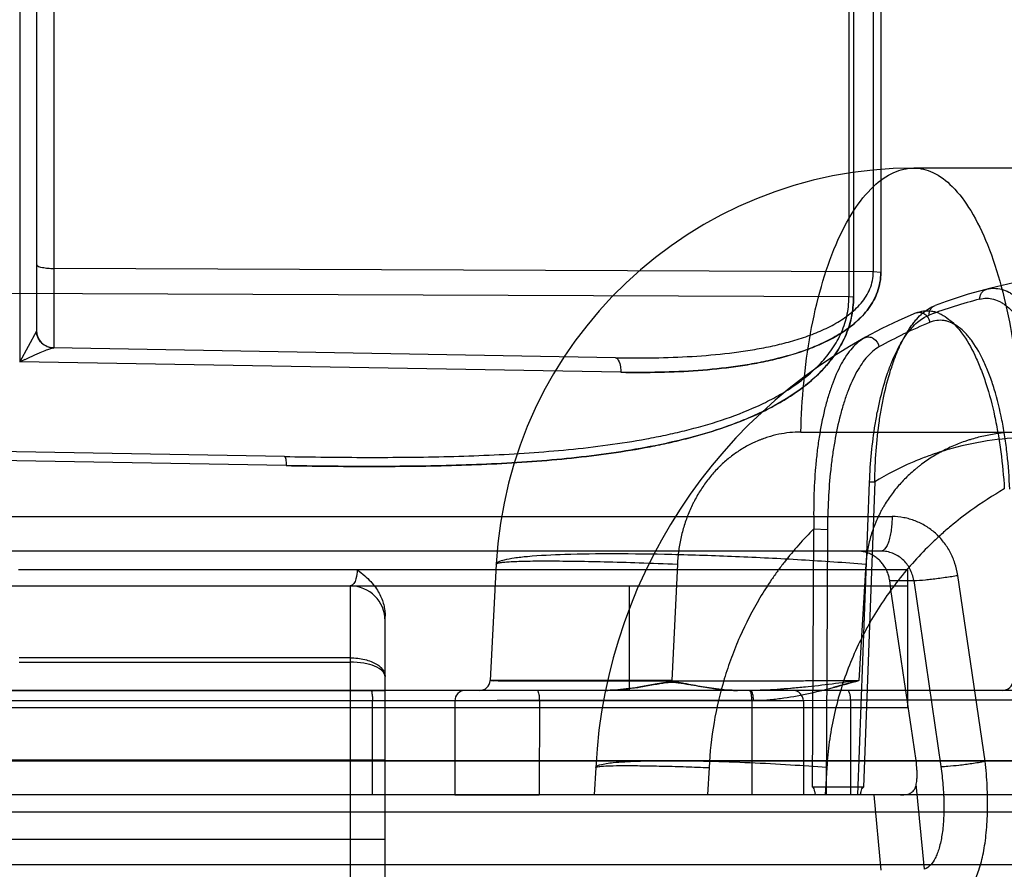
# Model space of a CAD drawing. Header units: millimetres. Extents: x 0 to 297, y 0 to 210.
# Tile 290 of 446: x 141.296 to 141.55, y 161.186 to 161.406. Entities that reach past the tile are written whole.
import ezdxf

# ---------------------------------------------------------------- set-up
doc = ezdxf.new("R2010")
doc.units = ezdxf.units.MM
doc.header["$LTSCALE"] = 16.335
doc.layers.add('INTFCLR_1', color=7, linetype='CONTINUOUS')
doc.layers.add('INTFCLR_144815', color=7, linetype='CONTINUOUS')

msp = doc.modelspace()

# ---------------------------------------------------------------- linework, layer by layer
at = {"layer": 'INTFCLR_1', "color": 9, "linetype": 'Continuous'}
for p, q in [((141.2962393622, 161.5987574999), (141.2962393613, 161.3175105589)), ((141.3049732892, 161.5912335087), (141.3049732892, 161.3210791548)), ((141.300551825, 161.5894652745), (141.300551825, 161.3255784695)), ((141.5166176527, 161.543901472), (141.5166176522, 161.3407478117)), ((141.5185644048, 161.5435849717), (141.5185644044, 161.340632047)), ((141.5103153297, 161.526198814), (141.5103153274, 161.3342727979)), ((141.5115099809, 161.5259999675), (141.5115099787, 161.3342000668)), ((141.5166176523, 161.3407478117), (141.3049732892, 161.3416372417)), ((141.5185644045, 161.3406320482), (141.5166176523, 161.3407478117)), ((141.5103153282, 161.3342727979), (141.273551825, 161.3352677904)), ((141.5115099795, 161.3342000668), (141.5103153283, 161.3342727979)), ((141.3005124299, 161.3254677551), (141.2962393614, 161.3175105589)), ((141.3005518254, 161.3255784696), (141.3005124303, 161.3254677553)), ((141.4500484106, 161.3185468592), (141.3048944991, 161.3210805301)), ((141.4514403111, 161.314801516), (141.2962393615, 161.3175105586)), ((141.3645680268, 161.293034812), (141.273551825, 161.2946235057)), ((141.3649981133, 161.2906853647), (141.273551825, 161.292281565)), ((141.5255518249, 161.2637564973), (141.2958673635, 161.2637564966)), ((141.273551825, 161.2595885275), (141.525551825, 161.2595885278)), ((141.381551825, 161.2595885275), (141.381551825, 161.1696721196)), ((141.453551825, 161.2595885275), (141.453551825, 161.2325885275)), ((141.525551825, 161.2325885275), (141.525551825, 161.2595885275)), ((141.390551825, 161.1418453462), (141.390551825, 161.2518053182)), ((141.381551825, 161.2410021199), (141.296051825, 161.2410021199)), ((141.296051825, 161.2398846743), (141.381551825, 161.2398846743)), ((141.273551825, 161.2325885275), (141.390551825, 161.2325885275)), ((141.390551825, 161.2145885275), (141.273551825, 161.2145885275)), ((141.264551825, 161.1941672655), (141.390551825, 161.1941672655))]:
    msp.add_line(p, q, dxfattribs=at)
at = {"layer": 'INTFCLR_1', "color": 6, "linetype": 'Continuous'}
for p, q in [((141.525551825, 161.2595885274), (141.525551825, 161.2637564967)), ((141.525551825, 161.2325885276), (141.390551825, 161.2325885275)), ((141.525551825, 161.2280824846), (141.525551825, 161.2325885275)), ((141.5255518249, 161.2280516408), (141.273551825, 161.2280516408)), ((141.2735518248, 161.1876055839), (141.7896940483, 161.1876055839))]:
    msp.add_line(p, q, dxfattribs=at)
at = {"layer": 'INTFCLR_1', "color": 9, "linetype": 'Continuous'}
for centre, radius, start, end in [((141.305051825, 161.3255784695), 0.0045, 179.9999999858, 269.0000000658), ((141.381551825, 161.2505885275), 0.009000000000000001, 0, 89.99999998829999)]:
    msp.add_arc(centre, radius, start, end, dxfattribs=at)
at = {"layer": 'INTFCLR_1', "color": 7, "linetype": 'Continuous'}
for centre, radius, start, end in [((141.3634774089, 161.1780168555), 0.1548529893, 115.2313008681, 115.734760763), ((141.3631946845, 161.1786100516), 0.1541958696, 115.2302280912, 115.7358335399)]:
    msp.add_arc(centre, radius, start, end, dxfattribs=at)
at = {"layer": 'INTFCLR_1', "color": 9, "linetype": 'Continuous'}
for points, knots in [([(141.3005518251, 161.3427204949), (141.3005518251, 161.3421453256), (141.3020894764, 161.3419123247), (141.3034355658, 161.3416773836), (141.3044513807, 161.341639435), (141.3049732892, 161.3416372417)], [0, 0, 0, 0, 0.3718150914, 0.6626120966, 1, 1, 1, 1]), ([(141.4500484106, 161.318546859), (141.4533624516, 161.3184890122), (141.4599507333, 161.3184742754), (141.4697665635, 161.3188317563), (141.4778512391, 161.3195259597), (141.4842256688, 161.3203988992), (141.4889326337, 161.321227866), (141.4935552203, 161.3222736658), (141.4980566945, 161.3235609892), (141.5023866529, 161.325147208), (141.506487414, 161.3270896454), (141.5096544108, 161.3291060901), (141.5119388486, 161.3310154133), (141.5134795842, 161.3326233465), (141.514794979, 161.3344066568), (141.5158126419, 161.3363714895), (141.5164667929, 161.338504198), (141.5166216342, 161.3399944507), (141.5166176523, 161.3407478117)], [0, 0, 0, 0, 0.1318870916, 0.2620890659, 0.3907299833, 0.4545562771, 0.518048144, 0.5808447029, 0.6430567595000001, 0.7042210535, 0.7641282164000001, 0.8233082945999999, 0.8530060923, 0.8824152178, 0.9117097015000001, 0.9408879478, 0.9700230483, 1, 1, 1, 1]), ([(141.5185644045, 161.340632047), (141.5185644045, 161.3397698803), (141.5184184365, 161.3380600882), (141.5177640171, 161.3356016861), (141.5167414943, 161.3333306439), (141.5154215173, 161.3312656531), (141.5138741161, 161.3294088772), (141.511583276, 161.3271938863), (141.5090142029, 161.3253100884), (141.5062852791, 161.3237021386), (141.5034670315, 161.322255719), (141.4983300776, 161.3200950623), (141.4921686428, 161.3183220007), (141.4858700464, 161.3170286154), (141.4794533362, 161.316009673), (141.4713124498, 161.3151834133), (141.461420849, 161.3147438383), (141.4547806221, 161.3147432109), (141.4514403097, 161.3148015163)], [0, 0, 0, 0, 0.0331378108, 0.0655593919, 0.0973294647, 0.1284790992, 0.1594735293, 0.1900151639, 0.2507778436, 0.2813171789, 0.3117224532, 0.3724637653, 0.4952203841, 0.5573338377, 0.6195776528, 0.7448574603, 0.8715938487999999, 1, 1, 1, 1]), ([(141.4514403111, 161.3148015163), (141.4547819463, 161.3147431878), (141.4614266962, 161.3147438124), (141.4713280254, 161.3151844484), (141.4794813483, 161.3160123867), (141.485907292, 161.3170361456), (141.4906553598, 161.3180116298), (141.4953201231, 161.3192310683), (141.4998631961, 161.3207364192), (141.5042367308, 161.3225830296), (141.5083811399, 161.3248479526), (141.5115693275, 161.32718315), (141.5138578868, 161.329391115), (141.5154131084, 161.3312538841), (141.516736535, 161.3333208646), (141.5177598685, 161.3355908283), (141.5184161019, 161.3380505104), (141.5185644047, 161.3397622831), (141.5185644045, 161.3406320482)], [0, 0, 0, 0, 0.1284520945, 0.2553055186, 0.3807867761, 0.4431700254, 0.5053303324, 0.5670120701, 0.6283767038, 0.6891231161, 0.7492263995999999, 0.8095453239, 0.8403242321, 0.8712610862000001, 0.9025989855, 0.9343672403, 0.9665714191, 1, 1, 1, 1]), ([(141.3645680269, 161.2930348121), (141.3716929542, 161.292910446), (141.3858415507, 161.292741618), (141.4069038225, 161.2929259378), (141.4276309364, 161.2938067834), (141.4446587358, 161.2954191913), (141.4563802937, 161.2972563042), (141.462984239, 161.2985645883), (141.4694872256, 161.300047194), (141.4774310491, 161.3022973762), (141.4851043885, 161.3052210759), (141.4909449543, 161.3080987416), (141.4951318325, 161.3105577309), (141.4990613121, 161.3133770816), (141.5026585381, 161.3166053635), (141.505793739, 161.3203083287), (141.5083017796, 161.3245318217), (141.5099395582, 161.3292426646), (141.5103195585, 161.3325901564), (141.5103153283, 161.3342727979)], [0, 0, 0, 0, 0.1315062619, 0.2611124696, 0.3886584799, 0.5142668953, 0.576498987, 0.6075267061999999, 0.6384914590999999, 0.6995710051, 0.7597533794, 0.7897104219, 0.8196426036, 0.8492589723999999, 0.8788163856, 0.9086214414, 0.9384625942, 0.9689477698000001, 1, 1, 1, 1]), ([(141.3649981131, 161.2906853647), (141.3721603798, 161.2905603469), (141.3863832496, 161.2903944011), (141.4075570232, 161.2906069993), (141.4283955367, 161.2915524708), (141.445514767, 161.2932645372), (141.4572945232, 161.2952095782), (141.4639329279, 161.2965878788), (141.4704722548, 161.2981595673), (141.478466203, 161.3005323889), (141.4861766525, 161.3036205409), (141.4920449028, 161.3066480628), (141.4962535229, 161.3092435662), (141.5002065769, 161.3122131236), (141.5038225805, 161.3156173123), (141.5069751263, 161.3195179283), (141.509490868, 161.3239654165), (141.5111362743, 161.3289175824), (141.5115099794, 161.3324303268), (141.5115099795, 161.3342000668)], [0, 0, 0, 0, 0.1305463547, 0.2592070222, 0.3858417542, 0.5106038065, 0.5724656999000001, 0.6033336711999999, 0.6341455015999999, 0.6950163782, 0.7551473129, 0.7851760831, 0.8152636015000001, 0.845153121, 0.8751298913, 0.9055464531, 0.9362128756, 0.9677479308, 1, 1, 1, 1]), ([(141.5115099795, 161.3342000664), (141.5115099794, 161.3324151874), (141.5111329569, 161.3289028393), (141.5094799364, 161.3239416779), (141.5069643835, 161.3195010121), (141.5037944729, 161.3155862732), (141.5001726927, 161.3121844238), (141.4949294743, 161.3082550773), (141.4892005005, 161.305064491), (141.4831976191, 161.3024285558), (141.4769684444, 161.3000894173), (141.4689149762, 161.2976946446), (141.4590086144, 161.2954935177), (141.4455271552, 161.293264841), (141.4283678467, 161.2915500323), (141.4075130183, 161.2906059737), (141.3863532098, 161.2903946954), (141.3721490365, 161.2905605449), (141.3649981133, 161.2906853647)], [0, 0, 0, 0, 0.0325288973, 0.0637758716, 0.0946709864, 0.1250299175, 0.1552408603, 0.1849965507, 0.2442615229, 0.2741966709, 0.3044560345, 0.3654674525, 0.4271339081, 0.4892904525, 0.6144022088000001, 0.7411261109, 0.8696566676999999, 1, 1, 1, 1]), ([(141.304894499, 161.3210805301), (141.3043506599, 161.3210900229), (141.3032125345, 161.3213230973), (141.3017435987, 161.3223034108), (141.300763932, 161.3237772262), (141.300525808, 161.3249197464), (141.3005124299, 161.3254677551)], [0, 0, 0, 0, 0.2397204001, 0.4986382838, 0.7584065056, 1, 1, 1, 1]), ([(141.4500484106, 161.318546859), (141.4503611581, 161.3185414), (141.4510433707, 161.3176715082), (141.4512992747, 161.3163657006), (141.4514210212, 161.3152798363), (141.4514403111, 161.3148015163)], [0, 0, 0, 0, 0.2250688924, 0.6555494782, 1, 1, 1, 1]), ([(141.3645680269, 161.2930348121), (141.3646463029, 161.2930334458), (141.3647920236, 161.2927493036), (141.3649499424, 161.2920213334), (141.3649946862, 161.2912456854), (141.3649981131, 161.2906853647)], [0, 0, 0, 0, 0.0963925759, 0.3100889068, 1, 1, 1, 1]), ([(141.3833673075, 161.2637564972), (141.3833424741, 161.2629695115), (141.3831880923, 161.2615778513), (141.382332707, 161.2595885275), (141.381551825, 161.2595885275)], [0, 0, 0, 0, 0.5020708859, 1, 1, 1, 1]), ([(141.381551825, 161.24100212), (141.3821901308, 161.2410021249), (141.3834461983, 161.2409329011), (141.3852572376, 161.2406224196), (141.3869042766, 161.2401226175), (141.3883205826, 161.2394386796), (141.3898045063, 161.2383710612), (141.390551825, 161.2370765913), (141.390551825, 161.2362227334)], [0, 0, 0, 0, 0.1739326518, 0.3419497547, 0.4994975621, 0.6417781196, 0.7673312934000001, 1, 1, 1, 1]), ([(141.390551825, 161.2362227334), (141.390551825, 161.2370619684), (141.3890189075, 161.2385010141), (141.3869452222, 161.2391985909), (141.384405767, 161.2397633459), (141.382711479, 161.2398848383), (141.3815518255, 161.2398848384)], [0, 0, 0, 0, 0.2452331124, 0.505507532, 0.6611373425, 1, 1, 1, 1])]:
    msp.add_open_spline(points, degree=3, knots=knots, dxfattribs=at)
at = {"layer": 'INTFCLR_1', "color": 7, "linetype": 'Continuous'}
msp.add_open_spline([(141.2962393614, 161.3175105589), (141.2971323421, 161.3179411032), (141.298459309, 161.3185653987), (141.3002074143, 161.3193517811), (141.3016054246, 161.3199542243), (141.3029361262, 161.3205053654), (141.3040728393, 161.3208915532), (141.3046694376, 161.3210844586), (141.3048944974, 161.3210805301)], degree=3, knots=[0, 0, 0, 0, 0.31705408, 0.469015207, 0.6129016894, 0.8042736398, 0.9280105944, 1, 1, 1, 1], dxfattribs=at)
at = {"layer": 'INTFCLR_1', "color": 6, "linetype": 'Continuous'}
msp.add_open_spline([(141.3833673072, 161.2637565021), (141.3840252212, 161.2632746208), (141.3852443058, 161.2623297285), (141.3868110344, 161.2608120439), (141.3880522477, 161.2592916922), (141.3890029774, 161.2577811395), (141.3897148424, 161.2562613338), (141.3902042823, 161.2547594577), (141.3904893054, 161.2532708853), (141.3905518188, 161.2522883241), (141.3905518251, 161.2518053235)], degree=3, knots=[0, 0, 0, 0, 0.1687711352, 0.3187185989, 0.4503988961, 0.57401409, 0.687118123, 0.7968778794, 0.9000425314, 1, 1, 1, 1], dxfattribs=at)
at = {"layer": 'INTFCLR_144815', "color": 9, "linetype": 'Continuous'}
for p, q in [((141.7925645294, 161.3675885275), (141.5271150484, 161.3675885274)), ((141.4979165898, 161.2993567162), (142.0080526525, 161.2993567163)), ((141.51264673, 161.2055885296), (141.5156515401, 161.2864339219)), ((141.5169847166, 161.2865281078), (141.5140549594, 161.2075519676)), ((141.5154225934, 161.2864797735), (141.5169847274, 161.2865281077)), ((141.5154225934, 161.2864797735), (141.5169847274, 161.2865281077)), ((140.5552398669, 161.2775099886), (141.5214655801, 161.2775099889)), ((141.5009027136, 161.2075519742), (141.5012597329, 161.2743067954)), ((141.5012597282, 161.2743067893), (141.5047869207, 161.2742126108)), ((141.5047869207, 161.2742126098), (141.5044248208, 161.2055885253)), ((141.5186275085, 161.2685885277), (140.5034155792, 161.2685885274)), ((141.4192630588, 161.2652408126), (141.4176859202, 161.2351472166)), ((141.466033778, 161.2652408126), (141.4645754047, 161.2351472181)), ((141.514714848, 161.2652408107), (141.512911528, 161.2351471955)), ((141.5208424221, 161.2609964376), (141.5270374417, 161.2609964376)), ((141.5270374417, 161.2609964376), (141.5340468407, 161.2129450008)), ((141.5455155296, 161.2142743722), (141.5384232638, 161.262325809)), ((141.4645761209, 161.2351472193), (141.4176859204, 161.2351472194)), ((141.6365593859, 161.2325885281), (140.9105442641, 161.2325885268)), ((141.4303707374, 161.2300298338), (141.408551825, 161.2298885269)), ((141.4303707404, 161.2300298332), (141.4303639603, 161.2055885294)), ((141.430370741, 161.2300298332), (141.4856552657, 161.2300298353)), ((141.510774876, 161.2300298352), (141.498551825, 161.2298885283)), ((141.6378902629, 161.2300298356), (141.510774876, 161.2300298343)), ((141.498551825, 161.2298885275), (141.048551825, 161.2298885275)), ((141.387301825, 161.2055885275), (141.387301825, 161.2298885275)), ((141.408551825, 161.2298885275), (141.408551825, 161.2055885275)), ((141.4852563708, 161.2298885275), (141.4852563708, 161.2055885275)), ((141.498551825, 161.2298885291), (141.498551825, 161.2055885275)), ((141.8680634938, 161.2142743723), (140.554912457, 161.2142743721)), ((140.5796158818, 161.2145099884), (141.8459102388, 161.2145099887)), ((141.4449220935, 161.2126536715), (141.4445518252, 161.2055885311)), ((141.5046110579, 161.2126538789), (141.504207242, 161.2055885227)), ((141.5298146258, 161.1863579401), (141.52771399, 161.208354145)), ((141.8672649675, 161.205588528), (140.4486734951, 161.2055885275)), ((141.5167300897, 161.2055886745), (141.5185498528, 161.1861806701)), ((141.1561307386, 161.2012455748), (141.6773399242, 161.2012455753))]:
    msp.add_line(p, q, dxfattribs=at)
at = {"layer": 'INTFCLR_144815', "color": 7, "linetype": 'Continuous'}
for p, q in [((141.5129116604, 161.2351472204), (141.5062321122, 161.2333289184)), ((141.4603196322, 161.2341724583), (141.4560250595, 161.2334220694)), ((141.4624646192, 161.234529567), (141.4603196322, 161.2341724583)), ((141.408551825, 161.2055885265), (141.410316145, 161.2055885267)), ((141.410316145, 161.2055885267), (141.4303639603, 161.2055885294))]:
    msp.add_line(p, q, dxfattribs=at)
at = {"layer": 'INTFCLR_144815', "color": 6, "linetype": 'Continuous'}
for p, q in [((141.5107846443, 161.205588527), (141.5107748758, 161.2300298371)), ((141.474191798, 161.2126540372), (141.4738389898, 161.2055885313)), ((141.5140549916, 161.2075519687), (141.5009027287, 161.2075519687))]:
    msp.add_line(p, q, dxfattribs=at)
at = {"layer": 'INTFCLR_144815', "color": 9, "linetype": 'Continuous'}
for centre, radius, start, end in [((141.5271150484, 161.2595885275), 0.108, 90.0000000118, 176.9999999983), ((141.5797370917, 161.2055885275), 0.135, 90.0000000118, 110.4462101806), ((141.5772975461, 161.2055510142), 0.132388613, 104.5142652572, 110.4442225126), ((141.5797370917, 161.2055885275), 0.135, 112.6987177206, 176.9999999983), ((141.5822467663, 161.2055458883), 0.1323995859, 112.701086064, 118.9873985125), ((141.4149896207, 161.2352885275), 0.0027, 270.0000000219, 357.0000000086), ((141.5499896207, 161.2352885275), 0.0027, 270.0000000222, 357.0000000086), ((141.411251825, 161.2298885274), 0.0027, 89.99999997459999, 179.9999996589), ((141.495851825, 161.2298885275), 0.0027, 359.9999998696, 90.0000000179)]:
    msp.add_arc(centre, radius, start, end, dxfattribs=at)
at = {"layer": 'INTFCLR_144815', "color": 6, "linetype": 'Continuous'}
msp.add_ellipse((141.234171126, 161.4431856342), major_axis=(-0.7167516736, 4.8020387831), ratio=0.0529129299, start_param=-1.6263310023, end_param=-1.6166418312, dxfattribs=at)
at = {"layer": 'INTFCLR_144815', "color": 9, "linetype": 'Continuous'}
for points, knots in [([(141.4979165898, 161.2993567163), (141.4980064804, 161.3035804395), (141.4984920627, 161.3121035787), (141.5001832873, 161.324703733), (141.5028925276, 161.3367174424), (141.5065532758, 161.3474247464), (141.5110000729, 161.356212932), (141.5160197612, 161.3626810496), (141.5214240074, 161.3666571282), (141.5253509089, 161.3675885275), (141.5271150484, 161.3675885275)], [0, 0, 0, 0, 0.160001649, 0.322987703, 0.4809695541, 0.6256896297, 0.7505174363, 0.8523808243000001, 0.9331865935, 1, 1, 1, 1]), ([(141.5271150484, 161.3675885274), (141.5287822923, 161.3675885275), (141.5325269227, 161.3666355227), (141.5376101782, 161.3626354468), (141.5423230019, 161.3561734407), (141.5465021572, 161.347395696), (141.5499458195, 161.3366986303), (141.5524958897, 161.3246927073), (141.5540883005, 161.3120982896), (141.5545455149, 161.3035797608), (141.5546302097, 161.2993567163)], [0, 0, 0, 0, 0.0639202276, 0.1425429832, 0.2433331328, 0.368165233, 0.5137645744, 0.6732389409, 0.8380607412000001, 1, 1, 1, 1]), ([(141.5441181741, 161.3337144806), (141.5441104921, 161.3339982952), (141.5441793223, 161.3345801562), (141.5445464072, 161.3353740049), (141.5451468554, 161.3359822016), (141.5456540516, 161.336215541), (141.5459077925, 161.3362812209)], [0, 0, 0, 0, 0.2532983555, 0.5138222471, 0.7661639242, 1, 1, 1, 1]), ([(141.5459077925, 161.3362812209), (141.5471381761, 161.3365997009), (141.5491972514, 161.3365868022), (141.5513441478, 161.3356949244), (141.5525576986, 161.3349581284), (141.554529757, 161.3334766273), (141.5562317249, 161.3314560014), (141.5577181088, 161.3291652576), (141.5587749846, 161.3273389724), (141.5600071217, 161.3248203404), (141.5610850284, 161.322111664), (141.5618860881, 161.31977999), (141.5630755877, 161.3159370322), (141.5640069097, 161.3119158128), (141.5647294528, 161.3077693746), (141.5651737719, 161.3048360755), (141.5658012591, 161.2995577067), (141.5660691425, 161.2949855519), (141.5661374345, 161.291913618)], [0, 0, 0, 0, 0.0715343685, 0.1095653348, 0.1299825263, 0.1513156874, 0.2482079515, 0.2760557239, 0.30514592, 0.3668895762, 0.4336871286, 0.4690921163, 0.5056384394, 0.6600890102, 0.7008801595, 0.742547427, 0.8270538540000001, 1, 1, 1, 1]), ([(141.5169847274, 161.2865281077), (141.517018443, 161.2891801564), (141.517242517, 161.2944191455), (141.5179392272, 161.300892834), (141.518759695, 161.3059001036), (141.5197185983, 161.3105822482), (141.5207820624, 161.314505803), (141.5218819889, 161.3176922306), (141.5226200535, 161.3196465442), (141.5239413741, 161.3227179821), (141.525510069, 161.3255500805), (141.527049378, 161.327644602), (141.5280216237, 161.3288236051), (141.5296897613, 161.3305207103), (141.531396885, 161.3316433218), (141.5325778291, 161.3320835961)], [0, 0, 0, 0, 0.1588797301, 0.3138924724, 0.3897147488, 0.4627530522, 0.6001549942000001, 0.6327617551, 0.6646690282, 0.7252669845, 0.8330395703, 0.8574533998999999, 0.8809249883, 0.9245009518, 1, 1, 1, 1]), ([(141.5310548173, 161.3296008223), (141.5310426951, 161.3298636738), (141.531090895, 161.3304009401), (141.531393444, 161.3311458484), (141.5319050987, 161.3317416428), (141.5323500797, 161.3319986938), (141.5325778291, 161.3320836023)], [0, 0, 0, 0, 0.2544061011, 0.5136555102, 0.7649971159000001, 1, 1, 1, 1]), ([(141.5441181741, 161.3337144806), (141.5452705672, 161.334012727), (141.5471989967, 161.3340008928), (141.5492045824, 161.3331571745), (141.5503344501, 161.332461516), (141.5521695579, 161.3310626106), (141.5537453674, 161.3291561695), (141.5551147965, 161.3269969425), (141.5560872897, 161.3252737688), (141.5572161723, 161.3228971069), (141.5581984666, 161.3203424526), (141.5589240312, 161.3181428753), (141.5599975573, 161.3145141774), (141.56082231, 161.3107181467), (141.5614478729, 161.3068052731), (141.5618269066, 161.304034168), (141.5623448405, 161.29904314), (141.5625278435, 161.2947222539), (141.5625438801, 161.2918194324)], [0, 0, 0, 0, 0.0712750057, 0.1090843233, 0.1293826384, 0.1505957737, 0.2470602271, 0.2748170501, 0.3038273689, 0.3654517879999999, 0.4321757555, 0.4675691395, 0.5041169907, 0.6587355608, 0.6996159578, 0.7413933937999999, 0.8261857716, 1, 1, 1, 1]), ([(141.5156515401, 161.2864339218), (141.5157456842, 161.2889594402), (141.5160695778, 161.2939419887), (141.5168496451, 161.3000909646), (141.517709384, 161.3048402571), (141.5186890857, 161.3092757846), (141.5197477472, 161.312990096), (141.5208275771, 161.3160048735), (141.5215484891, 161.3178530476), (141.5228318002, 161.3207559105), (141.5243406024, 161.323431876), (141.5258123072, 161.3254107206), (141.5267392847, 161.3265237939), (141.5283236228, 161.3281239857), (141.5299385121, 161.3291848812), (141.5310548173, 161.3296008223)], [0, 0, 0, 0, 0.1593385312, 0.3146008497, 0.3904909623, 0.4635624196, 0.6009589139, 0.6335537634, 0.6654477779, 0.72600517, 0.8336470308, 0.858018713, 0.8814391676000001, 0.9248927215, 1, 1, 1, 1]), ([(141.527642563, 161.330132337), (141.5288832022, 161.3306512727), (141.5306796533, 161.3308901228), (141.5326758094, 161.3304192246), (141.5340532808, 161.3299046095), (141.5357594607, 161.3288802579), (141.5373211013, 161.3274831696), (141.5385389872, 161.3261311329), (141.5405088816, 161.3236240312), (141.5421652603, 161.320692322), (141.5436114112, 161.3175126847), (141.544610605, 161.3150861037), (141.5462508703, 161.3104601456), (141.5475227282, 161.3055863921), (141.5484161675, 161.3012224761), (141.5489764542, 161.2981491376), (141.5498072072, 161.2926411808), (141.5502529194, 161.2878664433), (141.5504430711, 161.2846561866)], [0, 0, 0, 0, 0.0718393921, 0.0903706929, 0.109456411, 0.1501677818, 0.195791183, 0.2208879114, 0.2473193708, 0.3660102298, 0.3992872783, 0.4339862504, 0.5061500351, 0.6613396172, 0.7024945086, 0.7441153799, 0.8282067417, 1, 1, 1, 1]), ([(141.527642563, 161.330132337), (141.5279782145, 161.3302727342), (141.5287981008, 161.3303917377), (141.5300011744, 161.3299202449), (141.5308671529, 161.3289250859), (141.5311168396, 161.328087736), (141.5311506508, 161.3276885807)], [0, 0, 0, 0, 0.2221693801, 0.4826859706, 0.7553876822, 1, 1, 1, 1]), ([(141.5518429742, 161.2845619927), (141.5517289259, 161.2876134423), (141.5514026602, 161.2921514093), (141.5507168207, 161.297388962), (141.5502411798, 161.3003064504), (141.5494731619, 161.3044415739), (141.5483529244, 161.3090591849), (141.5468772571, 161.3134442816), (141.5459719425, 161.3157420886), (141.5446584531, 161.3187486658), (141.5431428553, 161.3215231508), (141.54132334, 161.3238971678), (141.5401973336, 161.3251758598), (141.5387489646, 161.3264975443), (141.5371597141, 161.3274674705), (141.535873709, 161.3279550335), (141.5340026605, 161.328403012), (141.5323158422, 161.3281759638), (141.5311506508, 161.3276885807)], [0, 0, 0, 0, 0.1730886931, 0.25758449, 0.299355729, 0.3406285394, 0.4959960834, 0.5681057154, 0.6027433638, 0.635939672, 0.7541532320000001, 0.7804338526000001, 0.8053758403, 0.8506741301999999, 0.8910643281, 0.9100052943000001, 0.9284072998, 1, 1, 1, 1]), ([(141.514308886, 161.3236738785), (141.5131194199, 161.3230148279), (141.5114735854, 161.3215491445), (141.5096356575, 161.3191480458), (141.5077589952, 161.3160378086), (141.5064225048, 161.3129285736), (141.5054215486, 161.3100501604), (141.504750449, 161.3079175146), (141.5036759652, 161.3039280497), (141.5028774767, 161.2997856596), (141.5023395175, 161.2961149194), (141.5020123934, 161.2935544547), (141.501548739, 161.2889879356), (141.5011946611, 161.2823500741), (141.501192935, 161.2770048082), (141.5012597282, 161.2743067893)], [0, 0, 0, 0, 0.0773829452, 0.1223400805, 0.1721247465, 0.2836339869, 0.314072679, 0.3455661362, 0.4108346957, 0.5490908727, 0.5852698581, 0.6219570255, 0.6959702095, 0.8464202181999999, 1, 1, 1, 1]), ([(141.5143088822, 161.3236738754), (141.5146379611, 161.32385621), (141.5154846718, 161.3240596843), (141.5171726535, 161.3235434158), (141.5179914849, 161.3222219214), (141.5180836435, 161.32135929)], [0, 0, 0, 0, 0.2220771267, 0.4878987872, 1, 1, 1, 1]), ([(141.5180836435, 161.32135929), (141.5169518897, 161.3207322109), (141.5153816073, 161.3193418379), (141.5136186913, 161.3170632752), (141.5118022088, 161.3141108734), (141.5104914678, 161.3111578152), (141.5095017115, 161.308420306), (141.5088324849, 161.3063907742), (141.5077477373, 161.3025912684), (141.5069120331, 161.2986431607), (141.5063312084, 161.2951398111), (141.5059683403, 161.2926926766), (141.5054311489, 161.288321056), (141.5049379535, 161.2819509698), (141.5048019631, 161.2768121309), (141.5047869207, 161.2742126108)], [0, 0, 0, 0, 0.0768947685, 0.1216677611, 0.1712730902, 0.2824711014, 0.3128549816, 0.3442918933, 0.4094504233, 0.5475957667, 0.5837888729, 0.6205014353, 0.6946103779, 0.8455075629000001, 1, 1, 1, 1]), ([(141.4979165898, 161.2993567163), (141.4969572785, 161.299356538), (141.4950359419, 161.2992589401), (141.4921737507, 161.298817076), (141.4898218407, 161.2982059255), (141.4881996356, 161.2976503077), (141.4872727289, 161.2972930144), (141.4858814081, 161.2967157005), (141.4838358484, 161.2957113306), (141.4812313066, 161.29409265), (141.4791749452, 161.2925173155), (141.4778004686, 161.291297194), (141.4770267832, 161.2905587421), (141.475879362, 161.2894089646), (141.4742499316, 161.2875677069), (141.4722984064, 161.2848935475), (141.4710111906, 161.2827384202), (141.4702256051, 161.2812362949), (141.4697165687, 161.2802057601), (141.4688855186, 161.278366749), (141.4678729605, 161.2756524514), (141.467102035, 161.2728475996), (141.4666303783, 161.2705499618), (141.4662556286, 161.268207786), (141.466091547, 161.2664290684), (141.466033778, 161.2652408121)], [0, 0, 0, 0, 0.0559052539, 0.1118818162, 0.1685044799, 0.1972542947, 0.2117725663, 0.2263887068, 0.285034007, 0.344320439, 0.4048253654, 0.4357358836, 0.4513911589, 0.4671472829, 0.5303936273, 0.5944296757, 0.6598166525, 0.6764503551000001, 0.6932131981, 0.7267931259, 0.7940200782, 0.8618028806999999, 0.8960792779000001, 0.9306708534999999, 1, 1, 1, 1]), ([(141.5546302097, 161.2993567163), (141.5534083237, 161.299356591), (141.5509715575, 161.299255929), (141.5473466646, 161.2988032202), (141.5443709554, 161.2981776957), (141.5423183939, 161.2976095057), (141.5411513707, 161.2972457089), (141.5394154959, 161.2966639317), (141.5368716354, 161.2956567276), (141.5336202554, 161.2940305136), (141.5310468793, 161.2924447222), (141.5293250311, 161.2912157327), (141.5283627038, 161.2904764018), (141.5269507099, 161.2893386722), (141.5249448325, 161.2875203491), (141.5225231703, 161.2848619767), (141.5207342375, 161.2824653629), (141.5196126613, 161.2806974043), (141.5190088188, 161.2796597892), (141.5181482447, 161.278091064), (141.5170169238, 161.2756667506), (141.5158573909, 161.2722969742), (141.5152614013, 161.2696894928), (141.5149831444, 161.2679242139), (141.5148289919, 161.2667354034), (141.5147505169, 161.265839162), (141.5147148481, 161.2652408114)], [0, 0, 0, 0, 0.0634305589, 0.1264329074, 0.1894364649, 0.2210813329, 0.2369637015, 0.2528890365, 0.316117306, 0.378793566, 0.4413832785, 0.4728058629, 0.4885772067, 0.5043743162, 0.5669359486, 0.6288838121, 0.6907802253, 0.7219069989, 0.7375305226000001, 0.7530948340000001, 0.8147873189, 0.8761190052, 0.9377760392, 0.9533276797, 0.9688832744, 1, 1, 1, 1]), ([(141.5577167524, 161.2979436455), (141.5542410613, 161.2979434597), (141.5472157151, 161.2974704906), (141.5394316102, 161.2958691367), (141.5342987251, 161.2943526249), (141.5315006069, 161.2934194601), (141.5289461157, 161.2924566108), (141.5239250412, 161.2903663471), (141.5200840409, 161.2883923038), (141.5169847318, 161.2865281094)], [0, 0, 0, 0, 0.2436289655, 0.4918676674, 0.5552007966, 0.6187534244, 0.6985806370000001, 0.7464829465, 1, 1, 1, 1]), ([(141.5504429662, 161.2846562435), (141.5474553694, 161.2829425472), (141.542730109, 161.2798884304), (141.5374355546, 161.2757655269), (141.5341444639, 161.2729173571), (141.5293708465, 161.2684859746), (141.5227923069, 161.2612142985), (141.5176244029, 161.2535202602), (141.5149707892, 161.248756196), (141.5139357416, 161.2468131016), (141.5122278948, 161.2433765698), (141.5092149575, 161.2363451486), (141.5066941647, 161.227927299), (141.5053578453, 161.2203674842), (141.5048447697, 161.2159750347), (141.5046743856, 161.2137618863), (141.5046110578, 161.212653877)], [0, 0, 0, 0, 0.1161856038, 0.1893382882, 0.2262190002, 0.2629756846, 0.4090375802, 0.5558206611, 0.5743859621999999, 0.5929965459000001, 0.6300833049, 0.7038071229, 0.85085518, 0.9251443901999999, 0.9625617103, 1, 1, 1, 1]), ([(141.5214655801, 161.2775099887), (141.5214640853, 161.2769668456), (141.521430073, 161.275867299), (141.5212795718, 161.2742318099), (141.5210284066, 161.2726699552), (141.5206653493, 161.2712478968), (141.5201361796, 161.2698085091), (141.5193343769, 161.2685885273), (141.5186275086, 161.2685885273)], [0, 0, 0, 0, 0.1670810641, 0.3383034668, 0.504338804, 0.6552152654, 0.7825547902, 1, 1, 1, 1]), ([(141.5384232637, 161.2623258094), (141.5382681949, 161.2633742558), (141.5377828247, 161.2654356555), (141.5367480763, 161.2678697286), (141.5356863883, 161.2696747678), (141.5344802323, 161.2713680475), (141.5330605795, 161.2728905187), (141.5314641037, 161.2741969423), (141.5297671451, 161.2753472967), (141.5279252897, 161.27625955), (141.5259902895, 161.2769046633), (141.5240080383, 161.2773691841), (141.5224809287, 161.277509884), (141.5214655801, 161.2775099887)], [0, 0, 0, 0, 0.1282391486, 0.2548201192, 0.3184124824, 0.3813238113, 0.5061183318, 0.5687353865, 0.630643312, 0.7539075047, 0.8158094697, 0.8771456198, 1, 1, 1, 1]), ([(141.501259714, 161.2743067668), (141.4985425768, 161.2716287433), (141.4953761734, 161.2680641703), (141.4919544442, 161.2635257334), (141.4897961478, 161.260468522), (141.4862487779, 161.2549130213), (141.4827731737, 161.2481549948), (141.4802736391, 161.2419630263), (141.4789938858, 161.2383185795), (141.4772416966, 161.2327880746), (141.4752392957, 161.2242731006), (141.4743864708, 161.2165424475), (141.4741917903, 161.2126538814)], [0, 0, 0, 0, 0.1661979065, 0.2068767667, 0.2476082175, 0.3291936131, 0.4938766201, 0.5776770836, 0.619944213, 0.6621162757, 0.8303875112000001, 1, 1, 1, 1]), ([(141.5270374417, 161.2609964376), (141.5269623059, 161.261520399), (141.5267250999, 161.262550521), (141.5261161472, 161.2640070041), (141.5252745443, 161.2653244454), (141.5242217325, 161.266465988), (141.5229918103, 161.2673923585), (141.5216193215, 161.268076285), (141.5201495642, 161.2684949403), (141.5191339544, 161.2685885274), (141.5186275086, 161.2685885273)], [0, 0, 0, 0, 0.1286080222, 0.2553925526, 0.3818028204, 0.5064857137, 0.630719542, 0.7538523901, 0.8769499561, 1, 1, 1, 1]), ([(141.4192630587, 161.2652408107), (141.4192771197, 161.2655091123), (141.4200836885, 161.2660702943), (141.4216161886, 161.2664590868), (141.4241916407, 161.2669302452), (141.4293677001, 161.267457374), (141.4379616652, 161.2678718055), (141.4503609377, 161.2680097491), (141.465060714, 161.2678114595), (141.481222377, 161.2672760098), (141.4979440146, 161.2664314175), (141.5091685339, 161.2656713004), (141.514714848, 161.2652408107)], [0, 0, 0, 0, 0.008399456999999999, 0.025441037, 0.0522516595, 0.08871660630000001, 0.1888292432, 0.3205414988, 0.4765946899, 0.6483038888, 0.8260833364, 1, 1, 1, 1]), ([(141.4192630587, 161.2652408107), (141.4192680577, 161.2653361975), (141.4196273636, 161.2655024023), (141.4202146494, 161.2656178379), (141.4212831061, 161.2657592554), (141.4234357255, 161.26591537), (141.4271173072, 161.2660349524), (141.4325906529, 161.2660730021), (141.4394129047, 161.266012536), (141.4474175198, 161.2658523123), (141.4564244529, 161.2655940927), (141.4627417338, 161.265368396), (141.4660337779, 161.2652408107)], [0, 0, 0, 0, 0.006111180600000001, 0.0199581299, 0.0422180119, 0.0729325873, 0.1592328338, 0.2769377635, 0.4235268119, 0.5955642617, 0.7892183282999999, 1, 1, 1, 1]), ([(141.5270374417, 161.2609964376), (141.5280507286, 161.2609737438), (141.5295885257, 161.2611354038), (141.5316948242, 161.2613573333), (141.5333846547, 161.2615700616), (141.5351225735, 161.2618088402), (141.5368078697, 161.2620614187), (141.5379009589, 161.2622380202), (141.5384232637, 161.2623258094)], [0, 0, 0, 0, 0.2650821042, 0.4026540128, 0.5543220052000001, 0.7104117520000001, 0.8614799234, 1, 1, 1, 1]), ([(141.4176859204, 161.2351472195), (141.4176837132, 161.235104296), (141.4179627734, 161.235181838), (141.4182409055, 161.2350910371), (141.4189344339, 161.2351277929), (141.4195976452, 161.23510295), (141.4202758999, 161.2351004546), (141.4211180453, 161.2350933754), (141.4229445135, 161.235083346), (141.4260284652, 161.2350703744), (141.429491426, 161.2350621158), (141.4322426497, 161.2350569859), (141.4339995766, 161.2350543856), (141.4369181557, 161.2350505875), (141.4416180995, 161.2350471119), (141.4470544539, 161.2350457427), (141.4517331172, 161.2350465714), (141.4567714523, 161.2350484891), (141.4633283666, 161.235052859), (141.470045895, 161.2350602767), (141.4755891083, 161.2350674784), (141.4801518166, 161.2350742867), (141.4844139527, 161.2350815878), (141.4901234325, 161.2350921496), (141.4948108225, 161.235101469), (141.4991039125, 161.2351115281), (141.5019392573, 161.235118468), (141.5065400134, 161.23512983), (141.5104287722, 161.2351401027), (141.5129116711, 161.2351472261)], [0, 0, 0, 0, 0.0013540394, 0.0053808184, 0.0120423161, 0.0213372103, 0.0269758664, 0.0332824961, 0.0479097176, 0.0844846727, 0.130462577, 0.1569976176, 0.1711600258, 0.1858122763, 0.2489439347, 0.3192258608, 0.3570778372, 0.3963393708, 0.4779523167, 0.5636452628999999, 0.6079668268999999, 0.6525844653, 0.7073878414, 0.7422402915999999, 0.8324547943, 0.8550584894, 0.8774890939, 0.9217790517, 1, 1, 1, 1]), ([(141.386814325, 161.2325885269), (141.3871018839, 161.2325885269), (141.3871577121, 161.2315943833), (141.3872927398, 161.2308374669), (141.387301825, 161.2301667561), (141.387301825, 161.2298885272)], [0, 0, 0, 0, 0.3104532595, 0.6996194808, 1, 1, 1, 1]), ([(141.4297979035, 161.2325885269), (141.4299692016, 161.2325885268), (141.4302207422, 161.2318582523), (141.4303257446, 161.2310993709), (141.4303671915, 161.2303482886), (141.4303707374, 161.2300298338)], [0, 0, 0, 0, 0.1917394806, 0.6435212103, 1, 1, 1, 1]), ([(141.4852563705, 161.2298885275), (141.4852563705, 161.2301668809), (141.4852382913, 161.2307192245), (141.4851045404, 161.2315579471), (141.4849676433, 161.2325885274), (141.4845506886, 161.2325885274)], [0, 0, 0, 0, 0.2934934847, 0.5603666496, 1, 1, 1, 1]), ([(141.4856552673, 161.2300298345), (141.4856504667, 161.2303486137), (141.4855899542, 161.231092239), (141.4854613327, 161.2319290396), (141.4850751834, 161.2325885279), (141.4848804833, 161.232588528)], [0, 0, 0, 0, 0.3455648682, 0.7889639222, 1, 1, 1, 1]), ([(141.510774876, 161.2300298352), (141.5107695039, 161.2303487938), (141.510702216, 161.2310907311), (141.510552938, 161.2319596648), (141.5101148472, 161.2325885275), (141.5099083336, 161.2325885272)], [0, 0, 0, 0, 0.3402405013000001, 0.7797384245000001, 1, 1, 1, 1]), ([(141.5046110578, 161.212653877), (141.5014977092, 161.2128957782), (141.494902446, 161.2133492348), (141.4847039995, 161.2138840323), (141.4742413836, 161.2142488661), (141.4644550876, 161.21439403), (141.4562321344, 161.2142889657), (141.4502868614, 161.2139956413), (141.4467893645, 161.2135411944), (141.4453143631, 161.2131171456), (141.4449294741, 161.2127945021), (141.4449221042, 161.2126538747)], [0, 0, 0, 0, 0.1561139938, 0.3304720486, 0.5105478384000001, 0.6793741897, 0.8200029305, 0.9208163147, 0.9786618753, 0.9929600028, 1, 1, 1, 1]), ([(141.4449221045, 161.2126538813), (141.4449250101, 161.2127093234), (141.4451293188, 161.2128114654), (141.445477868, 161.2128823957), (141.4461167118, 161.2129718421), (141.4474498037, 161.2130724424), (141.4497777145, 161.2131501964), (141.4532822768, 161.213175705), (141.4576651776, 161.213135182), (141.4627543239, 161.2130317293), (141.4673463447, 161.2128983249), (141.471214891, 161.2127664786), (141.4731950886, 161.2126925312), (141.4741917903, 161.2126538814)], [0, 0, 0, 0, 0.005675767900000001, 0.0185856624, 0.0397817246, 0.0697129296, 0.1563522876, 0.2769893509, 0.4283953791, 0.6042770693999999, 0.7974189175, 0.8980280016, 1, 1, 1, 1]), ([(141.5340468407, 161.2129450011), (141.5342801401, 161.2113425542), (141.5345565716, 161.2089499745), (141.5347449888, 161.2061612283), (141.5348112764, 161.2046029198), (141.5348673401, 161.2023807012), (141.5348243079, 161.1998692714), (141.5346009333, 161.1971140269), (141.5342872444, 161.1946877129), (141.5338274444, 161.1924627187), (141.5331700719, 161.1904808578), (141.5322765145, 161.1884199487), (141.5310658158, 161.1868005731), (141.5298141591, 161.1863574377)], [0, 0, 0, 0, 0.1732141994, 0.2574117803, 0.2989416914, 0.3400399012, 0.4951919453, 0.5672867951, 0.6356358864, 0.7567892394, 0.8098829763, 0.8579722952, 1, 1, 1, 1]), ([(141.5340468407, 161.2129450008), (141.5346548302, 161.2129287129), (141.5362079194, 161.2130371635), (141.538884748, 161.2133063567), (141.5421009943, 161.2137310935), (141.5443723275, 161.2140814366), (141.5455155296, 161.2142743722)], [0, 0, 0, 0, 0.1579244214, 0.4032787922, 0.6989636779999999, 1, 1, 1, 1]), ([(141.5385287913, 161.1788242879), (141.5389030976, 161.1789541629), (141.5396503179, 161.1793329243), (141.5410743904, 161.1805235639), (141.5422532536, 161.182252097), (141.5432413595, 161.1843236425), (141.5442149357, 161.1869556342), (141.5449454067, 161.1899262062), (141.5454853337, 161.193163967), (141.5459196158, 161.1968350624), (141.5461002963, 161.2001852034), (141.5461337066, 161.2031510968), (141.5461210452, 161.2052282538), (141.546004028, 161.2089435), (141.5457500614, 161.2121354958), (141.5455155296, 161.2142743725)], [0, 0, 0, 0, 0.0315167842, 0.0658421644, 0.1467566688, 0.1951741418, 0.2484744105, 0.3696477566, 0.4377931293, 0.5095473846, 0.6636104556, 0.7043524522, 0.7454959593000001, 0.8288365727, 1, 1, 1, 1])]:
    msp.add_open_spline(points, degree=3, knots=knots, dxfattribs=at)
at = {"layer": 'INTFCLR_144815', "color": 6, "linetype": 'Continuous'}
for points, knots in [([(141.5208424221, 161.2609964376), (141.5207866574, 161.2613763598), (141.5206291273, 161.2621281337), (141.5202575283, 161.2632158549), (141.5197561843, 161.2642456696), (141.5191322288, 161.2652004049), (141.5183958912, 161.2660630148), (141.5175602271, 161.2668178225), (141.5166393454, 161.2674522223), (141.5156499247, 161.2679552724), (141.5146093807, 161.2683191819), (141.5135346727, 161.268539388), (141.512805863, 161.2685885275), (141.5124418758, 161.2685885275)], [0, 0, 0, 0, 0.0933781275, 0.1862354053, 0.2788470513, 0.3711740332, 0.462848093, 0.5538848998, 0.6442354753, 0.7339900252, 0.8230027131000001, 0.9114868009, 1, 1, 1, 1]), ([(141.4645754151, 161.2351472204), (141.4655778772, 161.2349301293), (141.4674755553, 161.2345121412), (141.4701855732, 161.2339524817), (141.4726230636, 161.2334951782), (141.4748138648, 161.2331405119), (141.476775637, 161.2328815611), (141.4785252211, 161.232707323), (141.4800835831, 161.2326110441), (141.4810612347, 161.2325885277), (141.4815210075, 161.2325885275)], [0, 0, 0, 0, 0.1792187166, 0.339523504, 0.4834890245, 0.6125150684, 0.7272524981, 0.8291878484, 0.9196646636, 1, 1, 1, 1]), ([(141.4815210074, 161.2325885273), (141.4806144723, 161.2325885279), (141.4787861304, 161.232668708), (141.4761438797, 161.2329462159), (141.4736533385, 161.2333073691), (141.4712609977, 161.2337150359), (141.4696886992, 161.234005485), (141.4688698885, 161.2341533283)], [0, 0, 0, 0, 0.2130636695, 0.4296509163, 0.6242116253, 0.8044424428, 1, 1, 1, 1]), ([(141.5277135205, 161.2083520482), (141.5277943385, 161.208802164), (141.5278919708, 161.209659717), (141.5279336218, 161.2109103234), (141.5278923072, 161.2125134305), (141.5277706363, 161.2137088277), (141.5276534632, 161.2145099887)], [0, 0, 0, 0, 0.2219637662, 0.4179462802, 0.6070082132, 1, 1, 1, 1]), ([(141.5017243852, 161.2055885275), (141.5016646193, 161.2058663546), (141.501476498, 161.2064600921), (141.5013338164, 161.2075519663), (141.5009027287, 161.2075519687)], [0, 0, 0, 0, 0.3973081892, 1, 1, 1, 1]), ([(141.5132696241, 161.2055885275), (141.5133278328, 161.2058812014), (141.5135036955, 161.2064681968), (141.5136422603, 161.207551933), (141.5140549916, 161.2075519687)], [0, 0, 0, 0, 0.4196182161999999, 1, 1, 1, 1]), ([(141.5236687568, 161.2055885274), (141.5242076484, 161.2055885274), (141.5251659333, 161.2056369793), (141.5264725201, 161.2060744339), (141.527387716, 161.2070369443), (141.5276302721, 161.2078879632), (141.5277135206, 161.2083520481)], [0, 0, 0, 0, 0.2969578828, 0.5264551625, 0.7401825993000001, 1, 1, 1, 1])]:
    msp.add_open_spline(points, degree=3, knots=knots, dxfattribs=at)
at = {"layer": 'INTFCLR_144815', "color": 7, "linetype": 'Continuous'}
for points, knots in [([(141.5129116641, 161.2351472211), (141.5105918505, 161.234834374), (141.5059303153, 161.234217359), (141.4989155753, 161.2334005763), (141.4930472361, 161.2328834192), (141.488366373, 161.2326378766), (141.486039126, 161.232588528), (141.4848804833, 161.232588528)], [0, 0, 0, 0, 0.2493169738, 0.5008129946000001, 0.7521400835, 0.876594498, 1, 1, 1, 1]), ([(141.4856552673, 161.2300298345), (141.4868219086, 161.2300298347), (141.4891513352, 161.2301268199), (141.4937782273, 161.2306156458), (141.4994895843, 161.2316502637), (141.5062363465, 161.2332927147), (141.5106897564, 161.2345254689), (141.5129116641, 161.2351472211)], [0, 0, 0, 0, 0.1258359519, 0.2511984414, 0.50161948, 0.7511349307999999, 1, 1, 1, 1]), ([(141.447335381, 161.2325885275), (141.4483341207, 161.2325885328), (141.4503283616, 161.2326803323), (141.4534152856, 161.2330160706), (141.4567452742, 161.233524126), (141.4590798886, 161.2339471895), (141.4603219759, 161.234172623)], [0, 0, 0, 0, 0.2287287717, 0.4566424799, 0.7108931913, 1, 1, 1, 1]), ([(141.4560250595, 161.2334220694), (141.4549503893, 161.2332472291), (141.4529236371, 161.2329523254), (141.4500245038, 161.2326613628), (141.4482004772, 161.232589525), (141.447335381, 161.23258853)], [0, 0, 0, 0, 0.3738289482, 0.7029774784, 1, 1, 1, 1]), ([(141.4603219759, 161.234172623), (141.4608549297, 161.2342710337), (141.461865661, 161.2344433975), (141.46330223, 161.2346548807), (141.464634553, 161.2347315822), (141.4659555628, 161.2346359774), (141.4673633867, 161.2344215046), (141.4683506, 161.234250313), (141.4688699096, 161.234153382)], [0, 0, 0, 0, 0.1884914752, 0.3565923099, 0.5048285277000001, 0.6515472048, 0.8162681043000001, 1, 1, 1, 1]), ([(141.4688698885, 161.2341533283), (141.4683568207, 161.2342494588), (141.4674036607, 161.2344158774), (141.4660452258, 161.2346225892), (141.4648259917, 161.2347240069), (141.4636408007, 161.234682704), (141.4628680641, 161.2345910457), (141.4624646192, 161.234529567)], [0, 0, 0, 0, 0.2426393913, 0.4497145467, 0.6386420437, 0.81030178, 1, 1, 1, 1]), ([(141.4991094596, 161.2334536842), (141.4978165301, 161.2333208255), (141.4953809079, 161.2330896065), (141.491768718, 161.2328155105), (141.4883190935, 161.2326364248), (141.4860117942, 161.2325885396), (141.4848804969, 161.2325885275)], [0, 0, 0, 0, 0.2734204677, 0.5146447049, 0.7620136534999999, 1, 1, 1, 1])]:
    msp.add_open_spline(points, degree=3, knots=knots, dxfattribs=at)

doc.saveas('drawing.dxf')
